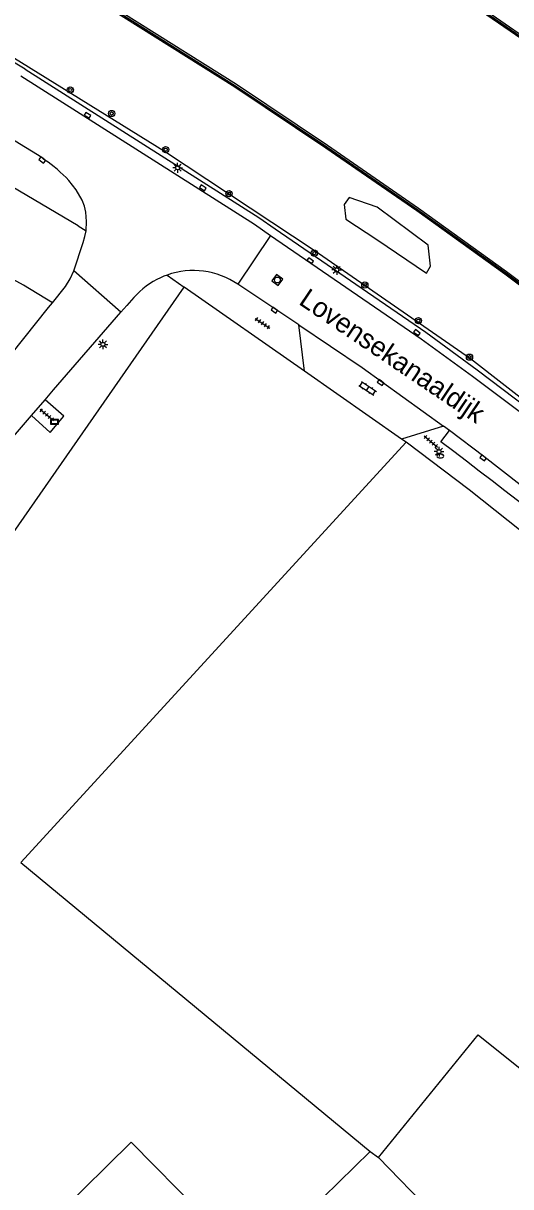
# Model space of a CAD drawing. Extents: x 132999 to 136000, y 398499 to 400501.
# Drawn here: x 134446.1 to 134508.4, y 398673.3 to 398821.9 of the extents above; entities that cross this region are included whole.
import ezdxf

# ---------------------------------------------------------------- set-up
doc = ezdxf.new("R2010")
doc.units = 0
for name, color, linetype in [('gg-afsc-hekwerk', 7, 'Continuous'), ('gg-afsc-muur', 7, 'Continuous'), ('gg-anno-openbare ruimte label', 7, 'Continuous'), ('gg-bbg-gedigitaliseerde bebouwing', 7, 'Continuous'), ('gg-bbg-hoofdgebouw', 7, 'Continuous'), ('gg-bbg-tussenscheiding', 7, 'Continuous'), ('gg-knt-BGT kruinlijn', 7, 'Continuous'), ('gg-knt-bronhoudergrens', 7, 'Continuous'), ('gg-knt-verharding', 7, 'Continuous'), ('gg-knt-verharding nz', 7, 'Continuous'), ('gt-grn-groengrens', 7, 'Continuous'), ('gt-grn-weggrens', 7, 'Continuous'), ('gt-symb-boom', 7, 'Continuous'), ('gt-symb-brandkraan', 7, 'Continuous'), ('gt-symb-informatiebord', 7, 'Continuous'), ('gt-symb-klinker verharding', 7, 'Continuous'), ('gt-symb-kolk', 7, 'Continuous'), ('gt-symb-lichtmast', 7, 'Continuous'), ('gt-symb-rioolschacht', 7, 'Continuous'), ('gt-symb-tegel verharding', 7, 'Continuous'), ('gx-grn-maaiveld', 7, 'Continuous')]:
    doc.layers.add(name, color=color, linetype=linetype)

# ---------------------------------------------------------------- blocks, each defined once
blk = doc.blocks.new('gt0-KL1')
at = {"layer": 'gt-symb-klinker verharding'}
for p, q in [((-1.15, 0.3), (1.15, 0.3)), ((-1, -0.3), (-1, 0.3)), ((-0.5, 0.3), (-0.5, 0.45)), ((0, -0.3), (0, 0.3)), ((0.5, 0.3), (0.5, 0.45)), ((1, -0.3), (1, 0.3)), ((-1.15, -0.3), (1.15, -0.3)), ((-0.5, -0.45), (-0.5, -0.3)), ((0.5, -0.45), (0.5, -0.3))]:
    blk.add_line(p, q, dxfattribs=at)
blk = doc.blocks.new('gt0-LMAST')
at = {"layer": 'gt-symb-lichtmast'}
for p, q in [((-0.18, 0.17), (-0.45, 0.44)), ((-0.01, 0.25), (-0.01, 0.62)), ((0.17, 0.17), (0.44, 0.44)), ((-0.26, 0), (-0.63, 0)), ((-0.18, -0.18), (-0.45, -0.45)), ((-0.01, -0.25), (-0.01, -0.63)), ((0.44, -0.45), (0.17, -0.18)), ((0.24, 0), (0.62, 0))]:
    blk.add_line(p, q, dxfattribs=at)
blk.add_circle((-0.01, 0), 0.25, dxfattribs=at)
blk = doc.blocks.new('gt0-TEG1')
at = {"layer": 'gt-symb-tegel verharding'}
for p, q in [((-1.12, 0), (1.12, 0)), ((-0.9, -0.25), (-0.9, 0.25)), ((-0.45, -0.25), (-0.45, 0.25)), ((0, -0.25), (0, 0.25)), ((0.45, -0.25), (0.45, 0.25)), ((0.9, -0.25), (0.9, 0.25))]:
    blk.add_line(p, q, dxfattribs=at)
blk = doc.blocks.new('gt0-KOLK')
at = {"layer": 'gt-symb-kolk'}
blk.add_lwpolyline([(0, 0), (0.37, 0), (0.37, 0.4), (-0.38, 0.4), (-0.38, 0), (0, 0)], dxfattribs=at)
blk = doc.blocks.new('gt0-BOOM')
at = {"layer": 'gt-symb-boom'}
for radius in [0.4, 0.2]:
    blk.add_circle((0, 0), radius, dxfattribs=at)
blk = doc.blocks.new('gt0-RS')
at = {"layer": 'gt-symb-rioolschacht'}
blk.add_lwpolyline([(-0.5, -0.5), (0.5, -0.5), (0.5, 0.5), (-0.5, 0.5)], close=True, dxfattribs=at)
blk.add_circle((0, 0), 0.375, dxfattribs=at)
blk = doc.blocks.new('gt0-IBORD')
at = {"layer": 'gt-symb-informatiebord'}
blk.add_lwpolyline([(-0.5, 0.29), (-0.5, -0.29), (0.5, -0.29), (0.5, 0.29), (-0.5, 0.29)], dxfattribs=at)
blk.add_lwpolyline([(-0.42, -0.21), (0.42, -0.21), (0.42, 0.21), (-0.42, 0.21)], close=True, dxfattribs=at)
blk = doc.blocks.new('gt0-BR')
at = {"layer": 'gt-symb-brandkraan'}
for centre, radius, start, end in [((-0.24, 0), 0.206, 107.5669, 252.4331), ((0.6, -2.66), 3, 106.892, 107.5669), ((0, -0.69), 0.938, 73.108, 106.892), ((-0.6, -2.66), 3, 72.4331, 73.108), ((0.24, 0), 0.206, 287.567, 72.4331), ((0.6, 2.66), 3, 252.4331, 253.108), ((0, 0.69), 0.938, 253.108, 286.8921), ((-0.6, 2.66), 3, 286.8921, 287.567)]:
    blk.add_arc(centre, radius, start, end, dxfattribs=at)

msp = doc.modelspace()

# ---------------------------------------------------------------- linework, layer by layer
at = {"layer": 'gg-afsc-hekwerk'}
for p, q in [((134453.08, 398795.98), (134432.19, 398808.36)), ((134439.08, 398748.61), (134466.66, 398788.18)), ((134482.01, 398777.44), (134466.66, 398788.18)), ((134494.4, 398768.77), (134482.01, 398777.44)), ((134494.98, 398768.36), (134494.4, 398768.77))]:
    msp.add_line(p, q, dxfattribs=at)
at = {"layer": 'gg-afsc-muur'}
for points in [[(134463.78, 398850.06), (134463.5, 398849.58), (134467.18, 398847.52), (134482.62, 398838.09), (134493.19, 398831.27), (134502.44, 398825.15), (134515.01, 398816.46), (134527.72, 398807.36), (134528.39, 398806.88), (134536.43, 398800.89), (134546.31, 398793.15), (134555.04, 398786.02), (134562.54, 398779.99), (134563, 398779.62)], [(134450.17, 398827.59), (134450.53, 398828.17), (134473.21, 398813.89), (134484.86, 398806.09), (134496.46, 398798.07), (134507.72, 398789.99), (134518.92, 398781.56)]]:
    msp.add_lwpolyline(points, dxfattribs=at)
at = {"layer": 'gg-bbg-gedigitaliseerde bebouwing'}
for p, q in [((134475.45, 398663.26), (134459.89, 398678.97)), ((134490.42, 398677.8), (134475.45, 398663.26)), ((134558.74, 398607.74), (134491.47, 398677.04))]:
    msp.add_line(p, q, dxfattribs=at)
for points in [[(134494.98, 398768.36), (134445.78, 398714.7), (134490.42, 398677.8)], [(134491.47, 398677.04), (134504.2, 398692.7), (134515.54, 398683.62), (134538.88, 398712.3), (134538.98, 398712.1), (134548.77, 398723.74)]]:
    msp.add_lwpolyline(points, dxfattribs=at)
at = {"layer": 'gg-bbg-hoofdgebouw'}
msp.add_line((134411.55, 398631.55), (134459.89, 398678.97), dxfattribs=at)
msp.add_lwpolyline([(134549.05, 398724.07), (134539.24, 398732.87), (134524.21, 398745.48), (134503.04, 398762.27), (134494.98, 398768.36)], dxfattribs=at)
at = {"layer": 'gg-bbg-tussenscheiding'}
msp.add_line((134490.42, 398677.8), (134491.47, 398677.04), dxfattribs=at)
at = {"layer": 'gg-knt-BGT kruinlijn'}
msp.add_line((134431.61, 398753.84), (134447.13, 398771.76), dxfattribs=at)
at = {"layer": 'gg-knt-bronhoudergrens'}
for p, q in [((134443.74, 398818.17), (134464.15, 398805.53)), ((134464.15, 398805.53), (134483.26, 398792.9)), ((134483.26, 398792.9), (134503.2, 398779.07)), ((134503.2, 398779.07), (134535.51, 398753.82))]:
    msp.add_line(p, q, dxfattribs=at)
at = {"layer": 'gg-knt-verharding'}
for p, q in [((134453.08, 398795.98), (134454.11, 398795.37)), ((134458.57, 398784.97), (134452.55, 398790.26)), ((134464.47, 398789.71), (134466.66, 398788.18)), ((134481.3, 398783.37), (134473.5, 398788.53)), ((134449.33, 398785.56), (134449.83, 398786.18)), ((134459.32, 398785.84), (134458.57, 398784.97)), ((134460.22, 398786.85), (134459.32, 398785.84)), ((134449.97, 398775.04), (134458.57, 398784.97)), ((134482.01, 398777.44), (134481.3, 398783.37)), ((134448.87, 398773.77), (134449.97, 398775.04)), ((134447.13, 398771.76), (134448.87, 398773.77)), ((134499.79, 398770.41), (134494.4, 398768.77)), ((134499.43, 398768.41), (134500.53, 398769.85)), ((134500.53, 398769.85), (134499.79, 398770.41))]:
    msp.add_line(p, q, dxfattribs=at)
for points in [[(134445.79, 398815.16), (134475.62, 398796.2), (134477.69, 398794.78)], [(134448.83, 398804.4), (134448.45, 398804.7), (134441.61, 398808.91), (134435.22, 398812.75)], [(134454.07, 398797.74), (134453.91, 398798.52), (134453.6, 398799.25), (134452.83, 398800.58), (134451.9, 398801.8)], [(134454.11, 398795.37), (134454.18, 398796.56), (134454.07, 398797.74)], [(134452.55, 398790.26), (134453.76, 398793.86), (134453.97, 398794.61), (134454.11, 398795.37)], [(134477.69, 398794.78), (134496.92, 398781.58), (134503.46, 398776.79), (134509.96, 398771.93), (134518.26, 398765.56)], [(134449.83, 398786.18), (134451.5, 398788.25), (134452.06, 398789.23), (134452.55, 398790.26)], [(134464.47, 398789.71), (134464.04, 398789.55), (134463.62, 398789.37)], [(134406.95, 398731.89), (134441.3, 398775.57), (134449.33, 398785.56)], [(134447.13, 398771.76), (134449.51, 398769.61), (134451.27, 398771.69), (134448.87, 398773.77)]]:
    msp.add_lwpolyline(points, dxfattribs=at)
for centre, radius, start, end in [((134439.53, 398790.35), 16.85, 42.7838, 56.4806), ((134467.81, 398780.16), 10.12, 55.7471, 109.2647), ((134467.82, 398780.15), 10.13, 114.4765, 138.6255), ((134040.12, 398159.02), 763.1, 48.05949, 52.99337)]:
    msp.add_arc(centre, radius, start, end, dxfattribs=at)
at = {"layer": 'gg-knt-verharding nz'}
for points in [[(134481.3, 398783.37), (134489.39, 398777.89), (134499.79, 398770.41)], [(134551.42, 398728.07), (134540.63, 398737.56), (134534.99, 398742.38), (134529.07, 398747.32), (134523.12, 398752.21), (134517.12, 398757.03), (134504.94, 398766.52), (134500.53, 398769.85)]]:
    msp.add_lwpolyline(points, dxfattribs=at)
at = {"layer": 'gt-grn-groengrens'}
msp.add_line((134446.32, 398816.01), (134440.56, 398819.48), dxfattribs=at)
for points in [[(134446.32, 398816.01), (134476.17, 398797.04), (134478.26, 398795.6)], [(134497.61, 398789.97), (134498.1, 398790.86), (134497.8, 398793.54), (134491.29, 398798.37), (134487.72, 398799.6), (134487.07, 398798.71), (134487.3, 398796.84), (134491.24, 398794.23), (134497.61, 398789.97)], [(134478.26, 398795.6), (134497.5, 398782.4), (134504.06, 398777.59), (134510.56, 398772.73), (134518.87, 398766.35)], [(134449.83, 398786.18), (134446.13, 398788.4), (134444.78, 398789.16)]]:
    msp.add_lwpolyline(points, dxfattribs=at)
at = {"layer": 'gt-grn-weggrens'}
msp.add_line((134477.69, 398794.78), (134473.5, 398788.53), dxfattribs=at)
at = {"layer": 'gx-grn-maaiveld'}
for points in [[(134432.15, 398866.83), (134446.74, 398858.69), (134461.35, 398850.58), (134461.7, 398851.2), (134463.6, 398850.1), (134463.26, 398849.52), (134467.09, 398847.37), (134482.52, 398837.94), (134493.09, 398831.12), (134502.34, 398825.01), (134514.91, 398816.32), (134527.62, 398807.22), (134528.29, 398806.74), (134536.32, 398800.75), (134546.2, 398793.02), (134554.93, 398785.88), (134562.43, 398779.86), (134562.94, 398779.44)], [(134563.02, 398779.54), (134563.16, 398779.72), (134562.65, 398780.13), (134555.15, 398786.15), (134546.42, 398793.29), (134536.54, 398801.03), (134528.49, 398807.03), (134527.83, 398807.5), (134515.11, 398816.6), (134502.54, 398825.3), (134493.28, 398831.41), (134482.71, 398838.24), (134467.27, 398847.67), (134463.74, 398849.65), (134463.96, 398850.02), (134463.68, 398850.18)], [(134519.02, 398781.7), (134507.82, 398790.13), (134496.56, 398798.21), (134484.95, 398806.24), (134473.31, 398814.04), (134450.47, 398828.41), (134450.06, 398827.75), (134448.26, 398828.86), (134448.72, 398829.61), (134448.41, 398829.8)], [(134450.11, 398827.61), (134450.3, 398827.48), (134450.58, 398827.92), (134473.12, 398813.75), (134484.76, 398805.95), (134496.36, 398797.93), (134507.61, 398789.85), (134518.81, 398781.42)]]:
    msp.add_lwpolyline(points, dxfattribs=at)

# ---------------------------------------------------------------- block references
at = {"layer": 'gt-symb-boom'}
for p in [(134452.09, 398813.34), (134457.38, 398810.34), (134464.27, 398805.73), (134483.26, 398792.5), (134489.72, 398788.44), (134496.56, 398783.89), (134503.09, 398779.22)]:
    msp.add_blockref('gt0-BOOM', p, dxfattribs=at)
at = {"layer": 'gt-symb-boom', "rotation": 147.58155005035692}
msp.add_blockref('gt0-BOOM', (134472.38, 398800.1), dxfattribs=at)
at = {"layer": 'gt-symb-brandkraan'}
msp.add_blockref('gt0-BR', (134499.37, 398766.6), dxfattribs=at)
at = {"layer": 'gt-symb-informatiebord'}
msp.add_blockref('gt0-IBORD', (134450.08, 398770.97), dxfattribs=at)
at = {"layer": 'gt-symb-klinker verharding', "rotation": -33.08630739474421}
msp.add_blockref('gt0-KL1', (134490.09, 398775.23), dxfattribs=at)
at = {"layer": 'gt-symb-kolk'}
for p, rotation in [((134454.19, 398809.94), -32.33937707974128), ((134448.63, 398804.55), 141.08960261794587), ((134468.92, 398800.67), -33.165599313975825), ((134482.64, 398791.38), -34.46446914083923), ((134478.27, 398785.39), 146.21457204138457), ((134496.26, 398782.19), -35.59763149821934), ((134491.85, 398776.14), 144.68878656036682), ((134504.94, 398766.52), 142.5571636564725)]:
    msp.add_blockref('gt0-KOLK', p, dxfattribs=dict(at, rotation=rotation))
at = {"layer": 'gt-symb-lichtmast'}
for p in [(134465.82, 398803.41), (134486.14, 398790.36), (134456.27, 398780.86), (134499.21, 398767.16)]:
    msp.add_blockref('gt0-LMAST', p, dxfattribs=at)
at = {"layer": 'gt-symb-rioolschacht', "rotation": 143.5427899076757}
msp.add_blockref('gt0-RS', (134478.55, 398789.08), dxfattribs=at)
at = {"layer": 'gt-symb-tegel verharding'}
for p, rotation in [((134476.66, 398783.56), -33.70595653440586), ((134449.09, 398771.86), -40.17242341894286), ((134498.15, 398768.45), -40.01095772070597)]:
    msp.add_blockref('gt0-TEG1', p, dxfattribs=dict(at, rotation=rotation))

# ---------------------------------------------------------------- texts
at = {"layer": 'gg-anno-openbare ruimte label'}
msp.add_text('Lovensekanaaldijk', height=2.5, rotation=326, dxfattribs=at).set_placement((134481.15, 398786.07))

doc.saveas('drawing.dxf')
